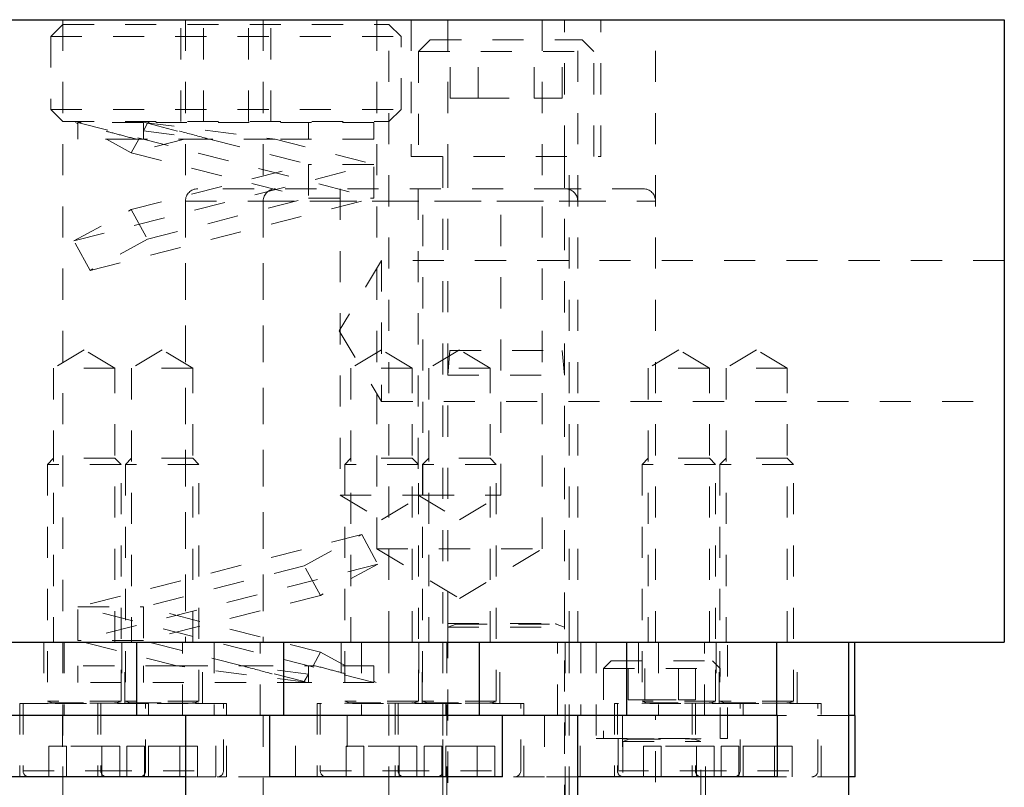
# Model space of a CAD drawing. Header units: inches. Extents: x 1880 to 2363, y -453 to -54.
# Tile 917 of 1056: x 2127.39 to 2130.55, y -431.81 to -429.34. Entities that reach past the tile are written whole.
import ezdxf

# ---------------------------------------------------------------- set-up
doc = ezdxf.new("R2010")
doc.units = ezdxf.units.IN
doc.header["$LTSCALE"] = 0.5
doc.header["$MEASUREMENT"] = 0
doc.linetypes.add('HIDDEN', pattern=[0.225, 0.15, -0.075])
for name, color, linetype in [('DST-M-S', 53, 'Continuous'), ('PBU-M-S', 8, 'Continuous'), ('SVF-M-S', 8, 'Continuous')]:
    doc.layers.add(name, color=color, linetype=linetype)

msp = doc.modelspace()

# ---------------------------------------------------------------- linework, layer by layer
at = {"layer": 'DST-M-S', "linetype": 'Continuous', "lineweight": 25}
for p, q in [((2118.05381, -429.34091), (2130.55381, -429.34091)), ((2130.55381, -429.34091), (2130.55381, -431.34091)), ((2118.05381, -431.34091), (2130.55381, -431.34091))]:
    msp.add_line(p, q, dxfattribs=at)
at = {"layer": 'DST-M-S', "linetype": 'HIDDEN', "lineweight": 18}
for p, q in [((2127.53036, -429.34091), (2127.53036, -431.34091)), ((2127.92389, -429.34091), (2127.92389, -431.34091)), ((2128.17389, -429.34091), (2128.17389, -431.34091)), ((2128.53816, -429.34091), (2128.53816, -431.04091)), ((2128.57726, -431.34091), (2128.57726, -429.34091)), ((2128.64931, -429.34091), (2128.64931, -429.78091)), ((2128.76631, -429.34091), (2128.76631, -429.78091)), ((2129.06946, -431.04091), (2129.06946, -429.34091)), ((2129.14131, -429.78091), (2129.14131, -429.34091)), ((2129.18373, -431.34091), (2129.18373, -429.34091)), ((2129.25831, -429.78091), (2129.25831, -429.34091)), ((2129.43373, -431.34091), (2129.43373, -429.34091)), ((2128.64931, -429.78091), (2129.25831, -429.78091)), ((2128.75081, -429.78091), (2128.75081, -431.34091)), ((2129.15681, -431.34091), (2129.15681, -429.78091)), ((2128.55381, -430.11436), (2128.41768, -430.34091)), ((2128.55381, -430.11436), (2128.55381, -430.56746)), ((2130.55381, -430.11436), (2128.55381, -430.11436)), ((2128.41768, -430.34091), (2128.55381, -430.56746)), ((2127.59913, -430.40177), (2127.50071, -430.46091)), ((2127.69756, -430.46091), (2127.59913, -430.40177)), ((2127.84913, -430.40177), (2127.75071, -430.46091)), ((2127.94756, -430.46091), (2127.84913, -430.40177)), ((2128.55381, -430.40177), (2128.45538, -430.46091)), ((2128.65223, -430.46091), (2128.55381, -430.40177)), ((2128.80381, -430.40177), (2128.70538, -430.46091)), ((2128.90223, -430.46091), (2128.80381, -430.40177)), ((2129.50848, -430.40177), (2129.41006, -430.46091)), ((2129.60691, -430.46091), (2129.50848, -430.40177)), ((2129.75848, -430.40177), (2129.66006, -430.46091)), ((2129.85691, -430.46091), (2129.75848, -430.40177)), ((2127.69756, -430.46091), (2127.50071, -430.46091)), ((2127.50071, -430.46091), (2127.50071, -431.34091)), ((2127.69756, -431.34091), (2127.69756, -430.46091)), ((2127.94756, -430.46091), (2127.75071, -430.46091)), ((2127.75071, -430.46091), (2127.75071, -431.34091)), ((2127.94756, -431.34091), (2127.94756, -430.46091)), ((2128.65223, -430.46091), (2128.45538, -430.46091)), ((2128.45538, -430.46091), (2128.45538, -431.34091)), ((2128.65223, -431.34091), (2128.65223, -430.46091)), ((2128.90223, -430.46091), (2128.70538, -430.46091)), ((2128.70538, -430.46091), (2128.70538, -431.34091)), ((2128.90223, -431.34091), (2128.90223, -430.46091)), ((2129.60691, -430.46091), (2129.41006, -430.46091)), ((2129.41006, -430.46091), (2129.41006, -431.34091)), ((2129.60691, -431.34091), (2129.60691, -430.46091)), ((2129.85691, -430.46091), (2129.66006, -430.46091)), ((2129.66006, -430.46091), (2129.66006, -431.34091)), ((2129.85691, -431.34091), (2129.85691, -430.46091)), ((2128.55381, -430.56746), (2130.55381, -430.56746)), ((2128.53816, -431.04091), (2129.06946, -431.04091)), ((2128.53816, -431.04091), (2128.80381, -431.20053)), ((2128.80381, -431.20053), (2129.06946, -431.04091)), ((2128.76631, -431.2813), (2128.76631, -431.29267)), ((2129.14131, -431.29267), (2129.14131, -431.2813))]:
    msp.add_line(p, q, dxfattribs=at)
at = {"layer": 'PBU-M-S', "linetype": 'HIDDEN', "lineweight": 18}
for p, q in [((2127.53036, -431.34091), (2127.53036, -431.84091)), ((2128.57726, -431.84091), (2128.57726, -431.34091)), ((2128.75081, -431.34091), (2128.75081, -431.84091)), ((2128.76381, -431.34091), (2128.76381, -431.84091)), ((2129.14381, -431.84091), (2129.14381, -431.34091)), ((2129.15681, -431.84091), (2129.15681, -431.34091)), ((2129.24281, -431.34091), (2129.24281, -431.65091)), ((2129.66481, -431.65091), (2129.66481, -431.34091)), ((2129.24281, -431.65091), (2129.66481, -431.65091)), ((2129.31331, -431.65091), (2129.31331, -431.84091)), ((2129.59431, -431.84091), (2129.59431, -431.65091))]:
    msp.add_line(p, q, dxfattribs=at)
at = {"layer": 'PBU-M-S', "linetype": 'Continuous', "lineweight": 25}
msp.add_line((2130.05381, -431.34091), (2130.05381, -431.84091), dxfattribs=at)
at = {"layer": 'SVF-M-S', "linetype": 'HIDDEN', "lineweight": 18}
for p, q in [((2127.53036, -429.35591), (2127.49131, -429.39496)), ((2127.53036, -429.35591), (2128.57726, -429.35591)), ((2127.90947, -429.66841), (2127.90947, -429.35591)), ((2127.98164, -429.66841), (2127.98164, -429.35591)), ((2128.12598, -429.66841), (2128.12598, -429.35591)), ((2128.19815, -429.66841), (2128.19815, -429.35591)), ((2128.61631, -429.39496), (2128.57726, -429.35591)), ((2127.49131, -429.39496), (2128.61631, -429.39496)), ((2127.49131, -429.39496), (2127.49131, -429.62936)), ((2128.61631, -429.62936), (2128.61631, -429.39496)), ((2128.71006, -429.40591), (2128.67256, -429.44341)), ((2128.71006, -429.40591), (2129.19756, -429.40591)), ((2128.77367, -429.59341), (2128.77367, -429.40591)), ((2128.86374, -429.59341), (2128.86374, -429.40591)), ((2129.04387, -429.59341), (2129.04387, -429.40591)), ((2129.13394, -429.59341), (2129.13394, -429.40591)), ((2129.23506, -429.44341), (2129.19756, -429.40591)), ((2128.67256, -429.44341), (2129.23506, -429.44341)), ((2128.67256, -429.44341), (2128.67256, -429.78091)), ((2129.23506, -429.78091), (2129.23506, -429.44341)), ((2128.77367, -429.59341), (2128.86374, -429.59341)), ((2128.86374, -429.59341), (2129.04387, -429.59341)), ((2129.04387, -429.59341), (2129.13394, -429.59341)), ((2127.49131, -429.62936), (2128.61631, -429.62936)), ((2127.49131, -429.62936), (2127.53036, -429.66841)), ((2128.57726, -429.66841), (2128.61631, -429.62936)), ((2127.53036, -429.66841), (2128.57726, -429.66841)), ((2127.57881, -429.67507), (2127.5712, -429.67091)), ((2127.57738, -429.67091), (2128.52881, -429.91391)), ((2127.78881, -429.67091), (2127.57738, -429.67091)), ((2127.57881, -429.67507), (2127.57881, -429.67091)), ((2127.57881, -429.67507), (2127.57881, -429.72491)), ((2127.78881, -429.67091), (2128.21166, -429.72491)), ((2128.52881, -429.67091), (2127.78881, -429.67091)), ((2127.78881, -429.67091), (2127.78881, -429.69772)), ((2127.80184, -429.67387), (2127.78881, -429.69772)), ((2127.79642, -429.67091), (2127.80184, -429.67387)), ((2127.80184, -429.67387), (2128.00166, -429.72491)), ((2128.31881, -429.72491), (2128.31881, -429.67091)), ((2128.52881, -429.72491), (2128.52881, -429.67091)), ((2127.78881, -429.69772), (2128.00166, -429.72491)), ((2127.78881, -429.69772), (2127.78881, -429.72491)), ((2127.76681, -429.72491), (2127.57881, -429.72491)), ((2127.75005, -429.76864), (2127.67002, -429.72491)), ((2127.75005, -429.76864), (2127.77395, -429.72491)), ((2127.9213, -429.72491), (2127.75005, -429.76864)), ((2127.76681, -429.72491), (2127.77395, -429.72491)), ((2128.00166, -429.72491), (2127.77395, -429.72491)), ((2128.00166, -429.72491), (2128.31881, -429.80591)), ((2128.21166, -429.72491), (2128.52881, -429.80591)), ((2128.52881, -429.72491), (2128.21166, -429.72491)), ((2127.75005, -429.76864), (2128.31881, -429.91391)), ((2128.76631, -429.78091), (2128.76631, -431.2813)), ((2129.14131, -431.2813), (2129.14131, -429.78091)), ((2127.56577, -430.05187), (2128.52881, -429.80591)), ((2127.75005, -429.95117), (2128.31881, -429.80591)), ((2128.52881, -429.80591), (2128.31881, -429.80591)), ((2128.31881, -429.80591), (2128.31881, -429.91391)), ((2128.52881, -429.91391), (2128.52881, -429.80591)), ((2129.14436, -429.88421), (2127.96326, -429.88421)), ((2128.42093, -429.88421), (2128.42093, -430.86847)), ((2128.67093, -429.88421), (2128.67093, -430.86847)), ((2128.68668, -430.86847), (2128.68668, -429.88421)), ((2128.93668, -430.86847), (2128.93668, -429.88421)), ((2129.39436, -429.88421), (2129.14436, -429.88421)), ((2127.61756, -430.14664), (2128.52881, -429.91391)), ((2127.80184, -430.04594), (2128.31881, -429.91391)), ((2127.92389, -429.92358), (2129.18373, -429.92358)), ((2127.92389, -429.92358), (2127.92389, -431.34091)), ((2128.17389, -429.92358), (2129.43373, -429.92358)), ((2128.17389, -429.92358), (2128.17389, -431.34091)), ((2128.31881, -429.91391), (2128.52881, -429.91391)), ((2129.18373, -431.34091), (2129.18373, -429.92358)), ((2129.43373, -431.34091), (2129.43373, -429.92358)), ((2127.56577, -430.05187), (2127.75005, -429.95117)), ((2127.75005, -429.95117), (2127.80184, -430.04594)), ((2127.61756, -430.14664), (2127.56577, -430.05187)), ((2127.80184, -430.04594), (2127.61756, -430.14664)), ((2128.77331, -430.40341), (2128.76631, -430.48341)), ((2128.77331, -430.40341), (2129.13431, -430.40341)), ((2129.14131, -430.48341), (2129.13431, -430.40341)), ((2128.76631, -430.48341), (2129.14131, -430.48341)), ((2127.50071, -430.75036), (2127.48102, -430.77004)), ((2127.50071, -430.75036), (2127.48102, -430.77004)), ((2127.69756, -430.75036), (2127.50071, -430.75036)), ((2127.69756, -430.75036), (2127.50071, -430.75036)), ((2127.71724, -430.77004), (2127.69756, -430.75036)), ((2127.71724, -430.77004), (2127.69756, -430.75036)), ((2127.75071, -430.75036), (2127.73102, -430.77004)), ((2127.75071, -430.75036), (2127.73102, -430.77004)), ((2127.94756, -430.75036), (2127.75071, -430.75036)), ((2127.94756, -430.75036), (2127.75071, -430.75036)), ((2127.96724, -430.77004), (2127.94756, -430.75036)), ((2127.96724, -430.77004), (2127.94756, -430.75036)), ((2128.45538, -430.75036), (2128.4357, -430.77004)), ((2128.45538, -430.75036), (2128.4357, -430.77004)), ((2128.65223, -430.75036), (2128.45538, -430.75036)), ((2128.65223, -430.75036), (2128.45538, -430.75036)), ((2128.67192, -430.77004), (2128.65223, -430.75036)), ((2128.67192, -430.77004), (2128.65223, -430.75036)), ((2128.70538, -430.75036), (2128.6857, -430.77004)), ((2128.70538, -430.75036), (2128.6857, -430.77004)), ((2128.90223, -430.75036), (2128.70538, -430.75036)), ((2128.90223, -430.75036), (2128.70538, -430.75036)), ((2128.92192, -430.77004), (2128.90223, -430.75036)), ((2128.92192, -430.77004), (2128.90223, -430.75036)), ((2129.41006, -430.75036), (2129.39037, -430.77004)), ((2129.41006, -430.75036), (2129.39037, -430.77004)), ((2129.60691, -430.75036), (2129.41006, -430.75036)), ((2129.60691, -430.75036), (2129.41006, -430.75036)), ((2129.62659, -430.77004), (2129.60691, -430.75036)), ((2129.62659, -430.77004), (2129.60691, -430.75036)), ((2129.66006, -430.75036), (2129.64037, -430.77004)), ((2129.66006, -430.75036), (2129.64037, -430.77004)), ((2129.85691, -430.75036), (2129.66006, -430.75036)), ((2129.85691, -430.75036), (2129.66006, -430.75036)), ((2129.87659, -430.77004), (2129.85691, -430.75036)), ((2129.87659, -430.77004), (2129.85691, -430.75036)), ((2127.71724, -430.77004), (2127.48102, -430.77004)), ((2127.71724, -430.77004), (2127.48102, -430.77004)), ((2127.48102, -430.77004), (2127.48102, -431.5302)), ((2127.48102, -430.77004), (2127.48102, -431.5302)), ((2127.71724, -431.5302), (2127.71724, -430.77004)), ((2127.71724, -431.5302), (2127.71724, -430.77004)), ((2127.96724, -430.77004), (2127.73102, -430.77004)), ((2127.96724, -430.77004), (2127.73102, -430.77004)), ((2127.73102, -430.77004), (2127.73102, -431.5302)), ((2127.73102, -430.77004), (2127.73102, -431.5302)), ((2127.96724, -431.5302), (2127.96724, -430.77004)), ((2127.96724, -431.5302), (2127.96724, -430.77004)), ((2128.67192, -430.77004), (2128.4357, -430.77004)), ((2128.67192, -430.77004), (2128.4357, -430.77004)), ((2128.4357, -430.77004), (2128.4357, -431.5302)), ((2128.4357, -430.77004), (2128.4357, -431.5302)), ((2128.67192, -431.5302), (2128.67192, -430.77004)), ((2128.67192, -431.5302), (2128.67192, -430.77004)), ((2128.92192, -430.77004), (2128.6857, -430.77004)), ((2128.92192, -430.77004), (2128.6857, -430.77004)), ((2128.6857, -430.77004), (2128.6857, -431.5302)), ((2128.6857, -430.77004), (2128.6857, -431.5302)), ((2128.92192, -431.5302), (2128.92192, -430.77004)), ((2128.92192, -431.5302), (2128.92192, -430.77004)), ((2129.62659, -430.77004), (2129.39037, -430.77004)), ((2129.62659, -430.77004), (2129.39037, -430.77004)), ((2129.39037, -430.77004), (2129.39037, -431.5302)), ((2129.39037, -430.77004), (2129.39037, -431.5302)), ((2129.62659, -431.5302), (2129.62659, -430.77004)), ((2129.62659, -431.5302), (2129.62659, -430.77004)), ((2129.87659, -430.77004), (2129.64037, -430.77004)), ((2129.87659, -430.77004), (2129.64037, -430.77004)), ((2129.64037, -430.77004), (2129.64037, -431.5302)), ((2129.64037, -430.77004), (2129.64037, -431.5302)), ((2129.87659, -431.5302), (2129.87659, -430.77004)), ((2129.87659, -431.5302), (2129.87659, -430.77004)), ((2128.42093, -430.86847), (2128.68668, -430.86847)), ((2128.42093, -430.86847), (2128.55381, -430.9483)), ((2128.55381, -430.9483), (2128.68668, -430.86847)), ((2128.67093, -430.86847), (2128.80381, -430.9483)), ((2128.68668, -430.86847), (2128.93668, -430.86847)), ((2128.80381, -430.9483), (2128.93668, -430.86847)), ((2128.49005, -430.99517), (2127.57881, -431.22791)), ((2128.30577, -431.09587), (2128.49005, -430.99517)), ((2128.49005, -430.99517), (2128.54184, -431.08994)), ((2128.54184, -431.08994), (2127.57881, -431.33591)), ((2128.30577, -431.09587), (2127.78881, -431.22791)), ((2128.35756, -431.19064), (2128.30577, -431.09587)), ((2128.54184, -431.08994), (2128.35756, -431.19064)), ((2128.35756, -431.19064), (2127.78881, -431.33591)), ((2128.53024, -431.47091), (2127.57881, -431.22791)), ((2127.57881, -431.22791), (2127.78881, -431.22791)), ((2127.57881, -431.33591), (2127.57881, -431.22791)), ((2128.35756, -431.37317), (2127.78881, -431.22791)), ((2127.78881, -431.22791), (2127.78881, -431.33591)), ((2128.76631, -431.2813), (2129.14131, -431.2813)), ((2128.76631, -431.2813), (2128.76631, -431.29267)), ((2128.79336, -431.28283), (2128.76631, -431.29267)), ((2128.79336, -431.28283), (2129.11246, -431.28283)), ((2129.14131, -431.29267), (2129.11425, -431.28283)), ((2129.14131, -431.29267), (2129.14131, -431.2813)), ((2128.76631, -431.29267), (2129.14131, -431.29267)), ((2128.76631, -431.29267), (2128.76631, -432.49966)), ((2129.14131, -432.49966), (2129.14131, -431.29267)), ((2127.46921, -431.34091), (2127.46921, -431.53776)), ((2127.53417, -431.34091), (2127.53417, -431.57713)), ((2127.89595, -431.41691), (2127.57881, -431.33591)), ((2127.78881, -431.33591), (2127.57881, -431.33591)), ((2127.71921, -431.34091), (2127.71921, -431.53776)), ((2127.72906, -431.53776), (2127.72906, -431.34091)), ((2128.10595, -431.41691), (2127.78881, -431.33591)), ((2127.91409, -431.57713), (2127.91409, -431.34091)), ((2127.97906, -431.53776), (2127.97906, -431.34091)), ((2128.01641, -431.34091), (2128.01641, -431.57713)), ((2128.16409, -431.57713), (2128.16409, -431.34091)), ((2128.42389, -431.34091), (2128.42389, -431.53776)), ((2128.48885, -431.34091), (2128.48885, -431.57713)), ((2128.67389, -431.34091), (2128.67389, -431.53776)), ((2128.68373, -431.53776), (2128.68373, -431.34091)), ((2128.93373, -431.53776), (2128.93373, -431.34091)), ((2129.11877, -431.57713), (2129.11877, -431.34091)), ((2129.19352, -431.34091), (2129.19352, -431.57713)), ((2129.37856, -431.34091), (2129.37856, -431.53776)), ((2129.44352, -431.34091), (2129.44352, -431.57713)), ((2129.59121, -431.57713), (2129.59121, -431.34091)), ((2129.62856, -431.34091), (2129.62856, -431.53776)), ((2129.6384, -431.53776), (2129.6384, -431.34091)), ((2129.8884, -431.53776), (2129.8884, -431.34091)), ((2128.35756, -431.37317), (2128.33366, -431.41691)), ((2128.4376, -431.41691), (2128.35756, -431.37317)), ((2129.29131, -431.40091), (2129.26631, -431.42591)), ((2129.29131, -431.40091), (2129.61631, -431.40091)), ((2129.34555, -431.52591), (2129.34555, -431.40091)), ((2129.39968, -431.52591), (2129.39968, -431.40091)), ((2129.50793, -431.52591), (2129.50793, -431.40091)), ((2129.56206, -431.52591), (2129.56206, -431.40091)), ((2129.64131, -431.42591), (2129.61631, -431.40091)), ((2127.89595, -431.41691), (2127.57881, -431.41691)), ((2127.57881, -431.41691), (2127.57881, -431.47091)), ((2127.78881, -431.41691), (2127.78881, -431.47091)), ((2128.31881, -431.47091), (2127.89595, -431.41691)), ((2128.10595, -431.41691), (2128.33366, -431.41691)), ((2128.31881, -431.44409), (2128.10595, -431.41691)), ((2128.30577, -431.46794), (2128.10595, -431.41691)), ((2128.31881, -431.44409), (2128.30577, -431.46794)), ((2128.31881, -431.44409), (2128.31881, -431.41691)), ((2128.31881, -431.44409), (2128.31881, -431.47091)), ((2128.3408, -431.41691), (2128.33366, -431.41691)), ((2128.52881, -431.41691), (2128.3408, -431.41691)), ((2128.52881, -431.46675), (2128.52881, -431.41691)), ((2129.26631, -431.42591), (2129.64131, -431.42591)), ((2129.26631, -431.42591), (2129.26631, -431.65091)), ((2129.64131, -431.65091), (2129.64131, -431.42591)), ((2128.31881, -431.47091), (2127.57881, -431.47091)), ((2128.30577, -431.46794), (2128.3112, -431.47091)), ((2128.53024, -431.47091), (2128.31881, -431.47091)), ((2128.53642, -431.47091), (2128.52881, -431.46675)), ((2128.52881, -431.47091), (2128.52881, -431.46675)), ((2127.483, -431.53776), (2127.39244, -431.53776)), ((2127.39244, -431.53776), (2127.39244, -431.77398)), ((2127.40228, -431.53776), (2127.40228, -431.75429)), ((2127.40228, -431.53776), (2127.40228, -431.75429)), ((2127.71724, -431.5302), (2127.48102, -431.5302)), ((2127.71724, -431.5302), (2127.48102, -431.5302)), ((2127.48102, -431.5302), (2127.49651, -431.53584)), ((2127.48102, -431.5302), (2127.49651, -431.53584)), ((2127.71724, -431.53736), (2127.48102, -431.53736)), ((2127.71724, -431.53736), (2127.48102, -431.53736)), ((2127.48102, -431.53736), (2127.48102, -431.53776)), ((2127.48102, -431.53736), (2127.48102, -431.53776)), ((2127.80583, -431.53776), (2127.483, -431.53776)), ((2127.49651, -431.53584), (2127.70001, -431.53584)), ((2127.49651, -431.53584), (2127.70001, -431.53584)), ((2127.64244, -431.53776), (2127.64244, -431.77398)), ((2127.65228, -431.53776), (2127.65228, -431.75429)), ((2127.65228, -431.53776), (2127.65228, -431.75429)), ((2127.70176, -431.53584), (2127.71724, -431.5302)), ((2127.70176, -431.53584), (2127.71724, -431.5302)), ((2127.71724, -431.53776), (2127.71724, -431.53736)), ((2127.71724, -431.53776), (2127.71724, -431.53736)), ((2127.96724, -431.5302), (2127.73102, -431.5302)), ((2127.96724, -431.5302), (2127.73102, -431.5302)), ((2127.73102, -431.5302), (2127.74651, -431.53584)), ((2127.73102, -431.5302), (2127.74651, -431.53584)), ((2127.96724, -431.53736), (2127.73102, -431.53736)), ((2127.96724, -431.53736), (2127.73102, -431.53736)), ((2127.73102, -431.53736), (2127.73102, -431.53776)), ((2127.73102, -431.53736), (2127.73102, -431.53776)), ((2127.74651, -431.53584), (2127.95001, -431.53584)), ((2127.74651, -431.53584), (2127.95001, -431.53584)), ((2127.79598, -431.75429), (2127.79598, -431.53776)), ((2127.79598, -431.75429), (2127.79598, -431.53776)), ((2127.93321, -431.53776), (2127.80583, -431.53776)), ((2127.80583, -431.77398), (2127.80583, -431.53776)), ((2128.05583, -431.53776), (2127.93321, -431.53776)), ((2127.95176, -431.53584), (2127.96724, -431.5302)), ((2127.95176, -431.53584), (2127.96724, -431.5302)), ((2127.96724, -431.53776), (2127.96724, -431.53736)), ((2127.96724, -431.53776), (2127.96724, -431.53736)), ((2128.04598, -431.75429), (2128.04598, -431.53776)), ((2128.04598, -431.75429), (2128.04598, -431.53776)), ((2128.05583, -431.77398), (2128.05583, -431.53776)), ((2128.7605, -431.53776), (2128.34711, -431.53776)), ((2128.34711, -431.53776), (2128.34711, -431.77398)), ((2128.35696, -431.53776), (2128.35696, -431.75429)), ((2128.35696, -431.53776), (2128.35696, -431.75429)), ((2128.67192, -431.5302), (2128.4357, -431.5302)), ((2128.67192, -431.5302), (2128.4357, -431.5302)), ((2128.4357, -431.5302), (2128.45119, -431.53584)), ((2128.4357, -431.5302), (2128.45119, -431.53584)), ((2128.67192, -431.53736), (2128.4357, -431.53736)), ((2128.67192, -431.53736), (2128.4357, -431.53736)), ((2128.4357, -431.53736), (2128.4357, -431.53776)), ((2128.4357, -431.53736), (2128.4357, -431.53776)), ((2128.45119, -431.53584), (2128.65468, -431.53584)), ((2128.45119, -431.53584), (2128.65468, -431.53584)), ((2128.59711, -431.53776), (2128.59711, -431.77398)), ((2128.60696, -431.53776), (2128.60696, -431.75429)), ((2128.60696, -431.53776), (2128.60696, -431.75429)), ((2128.65643, -431.53584), (2128.67192, -431.5302)), ((2128.65643, -431.53584), (2128.67192, -431.5302)), ((2128.67192, -431.53776), (2128.67192, -431.53736)), ((2128.67192, -431.53776), (2128.67192, -431.53736)), ((2128.92192, -431.5302), (2128.6857, -431.5302)), ((2128.92192, -431.5302), (2128.6857, -431.5302)), ((2128.6857, -431.5302), (2128.70119, -431.53584)), ((2128.6857, -431.5302), (2128.70119, -431.53584)), ((2128.92192, -431.53736), (2128.6857, -431.53736)), ((2128.92192, -431.53736), (2128.6857, -431.53736)), ((2128.6857, -431.53736), (2128.6857, -431.53776)), ((2128.6857, -431.53736), (2128.6857, -431.53776)), ((2128.70119, -431.53584), (2128.90468, -431.53584)), ((2128.70119, -431.53584), (2128.90468, -431.53584)), ((2128.75066, -431.75429), (2128.75066, -431.53776)), ((2128.75066, -431.75429), (2128.75066, -431.53776)), ((2129.0105, -431.53776), (2128.7605, -431.53776)), ((2128.7605, -431.77398), (2128.7605, -431.53776)), ((2128.90643, -431.53584), (2128.92192, -431.5302)), ((2128.90643, -431.53584), (2128.92192, -431.5302)), ((2128.92192, -431.53776), (2128.92192, -431.53736)), ((2128.92192, -431.53776), (2128.92192, -431.53736)), ((2129.00066, -431.75429), (2129.00066, -431.53776)), ((2129.00066, -431.75429), (2129.00066, -431.53776)), ((2129.0105, -431.77398), (2129.0105, -431.53776)), ((2129.71517, -431.53776), (2129.30179, -431.53776)), ((2129.30179, -431.53776), (2129.30179, -431.77398)), ((2129.31163, -431.53776), (2129.31163, -431.75429)), ((2129.31163, -431.53776), (2129.31163, -431.75429)), ((2129.34555, -431.52591), (2129.39968, -431.52591)), ((2129.62659, -431.5302), (2129.39037, -431.5302)), ((2129.62659, -431.5302), (2129.39037, -431.5302)), ((2129.39037, -431.5302), (2129.40586, -431.53584)), ((2129.39037, -431.5302), (2129.40586, -431.53584)), ((2129.62659, -431.53736), (2129.39037, -431.53736)), ((2129.62659, -431.53736), (2129.39037, -431.53736)), ((2129.39037, -431.53736), (2129.39037, -431.53776)), ((2129.39037, -431.53736), (2129.39037, -431.53776)), ((2129.39968, -431.52591), (2129.50793, -431.52591)), ((2129.40586, -431.53584), (2129.60936, -431.53584)), ((2129.40586, -431.53584), (2129.60936, -431.53584)), ((2129.50793, -431.52591), (2129.56206, -431.52591)), ((2129.55179, -431.53776), (2129.55179, -431.77398)), ((2129.56163, -431.53776), (2129.56163, -431.75429)), ((2129.56163, -431.53776), (2129.56163, -431.75429)), ((2129.6111, -431.53584), (2129.62659, -431.5302)), ((2129.6111, -431.53584), (2129.62659, -431.5302)), ((2129.62659, -431.53776), (2129.62659, -431.53736)), ((2129.62659, -431.53776), (2129.62659, -431.53736)), ((2129.87659, -431.5302), (2129.64037, -431.5302)), ((2129.87659, -431.5302), (2129.64037, -431.5302)), ((2129.64037, -431.5302), (2129.65586, -431.53584)), ((2129.64037, -431.5302), (2129.65586, -431.53584)), ((2129.87659, -431.53736), (2129.64037, -431.53736)), ((2129.87659, -431.53736), (2129.64037, -431.53736)), ((2129.64037, -431.53736), (2129.64037, -431.53776)), ((2129.64037, -431.53736), (2129.64037, -431.53776)), ((2129.65586, -431.53584), (2129.85936, -431.53584)), ((2129.65586, -431.53584), (2129.85936, -431.53584)), ((2129.70533, -431.75429), (2129.70533, -431.53776)), ((2129.70533, -431.75429), (2129.70533, -431.53776)), ((2129.96517, -431.53776), (2129.71517, -431.53776)), ((2129.71517, -431.77398), (2129.71517, -431.53776)), ((2129.8611, -431.53584), (2129.87659, -431.5302)), ((2129.8611, -431.53584), (2129.87659, -431.5302)), ((2129.87659, -431.53776), (2129.87659, -431.53736)), ((2129.87659, -431.53776), (2129.87659, -431.53736)), ((2129.95533, -431.75429), (2129.95533, -431.53776)), ((2129.95533, -431.75429), (2129.95533, -431.53776)), ((2129.96517, -431.77398), (2129.96517, -431.53776)), ((2127.52907, -431.57713), (2127.52907, -431.77398)), ((2128.022, -431.77398), (2128.022, -431.57713)), ((2128.17389, -431.57713), (2128.17389, -436.65242)), ((2128.2771, -431.77398), (2128.2771, -431.57713)), ((2128.44352, -431.57713), (2128.44352, -431.77398)), ((2129.07706, -431.57713), (2129.07706, -431.77398)), ((2129.19155, -431.77398), (2129.19155, -431.57713)), ((2129.32708, -431.57713), (2129.32708, -431.77398)), ((2129.43373, -432.59091), (2129.43373, -431.57713)), ((2130.05381, -431.57713), (2129.82344, -431.57713)), ((2129.32881, -431.65091), (2129.32881, -431.6513)), ((2129.32881, -431.6513), (2129.57881, -431.6513)), ((2129.34911, -431.65283), (2129.32881, -431.66022)), ((2129.32881, -431.66022), (2129.57881, -431.66022)), ((2129.32881, -431.66022), (2129.32881, -432.25141)), ((2129.34911, -431.65283), (2129.55672, -431.65283)), ((2129.57881, -431.66022), (2129.5585, -431.65283)), ((2129.57881, -431.6513), (2129.57881, -431.65091)), ((2129.57881, -432.25141), (2129.57881, -431.66022)), ((2127.54231, -431.67555), (2127.48548, -431.67555)), ((2127.48548, -431.67555), (2127.48548, -431.77398)), ((2127.54231, -431.67555), (2127.48548, -431.67555)), ((2127.48548, -431.67555), (2127.48548, -431.77398)), ((2127.54231, -431.67555), (2127.54231, -431.77398)), ((2127.65596, -431.67555), (2127.54231, -431.67555)), ((2127.54231, -431.67555), (2127.54231, -431.77398)), ((2127.65596, -431.67555), (2127.54231, -431.67555)), ((2127.65596, -431.67555), (2127.65596, -431.77398)), ((2127.71279, -431.67555), (2127.65596, -431.67555)), ((2127.65596, -431.67555), (2127.65596, -431.77398)), ((2127.71279, -431.67555), (2127.65596, -431.67555)), ((2127.71279, -431.67555), (2127.71279, -431.77398)), ((2127.71279, -431.67555), (2127.71279, -431.77398)), ((2127.79231, -431.67555), (2127.73548, -431.67555)), ((2127.73548, -431.67555), (2127.73548, -431.77398)), ((2127.79231, -431.67555), (2127.73548, -431.67555)), ((2127.73548, -431.67555), (2127.73548, -431.77398)), ((2127.79231, -431.67555), (2127.79231, -431.77398)), ((2127.90596, -431.67555), (2127.79231, -431.67555)), ((2127.90596, -431.67555), (2127.79231, -431.67555)), ((2127.79231, -431.67555), (2127.79231, -431.77398)), ((2127.96279, -431.67555), (2127.90596, -431.67555)), ((2127.90596, -431.67555), (2127.90596, -431.77398)), ((2127.90596, -431.67555), (2127.90596, -431.77398)), ((2127.96279, -431.67555), (2127.90596, -431.67555)), ((2127.96279, -431.67555), (2127.96279, -431.77398)), ((2127.96279, -431.67555), (2127.96279, -431.77398)), ((2128.49698, -431.67555), (2128.44016, -431.67555)), ((2128.44016, -431.67555), (2128.44016, -431.77398)), ((2128.49698, -431.67555), (2128.44016, -431.67555)), ((2128.44016, -431.67555), (2128.44016, -431.77398)), ((2128.49698, -431.67555), (2128.49698, -431.77398)), ((2128.61063, -431.67555), (2128.49698, -431.67555)), ((2128.49698, -431.67555), (2128.49698, -431.77398)), ((2128.61063, -431.67555), (2128.49698, -431.67555)), ((2128.61063, -431.67555), (2128.61063, -431.77398)), ((2128.66746, -431.67555), (2128.61063, -431.67555)), ((2128.61063, -431.67555), (2128.61063, -431.77398)), ((2128.66746, -431.67555), (2128.61063, -431.67555)), ((2128.66746, -431.67555), (2128.66746, -431.77398)), ((2128.66746, -431.67555), (2128.66746, -431.77398)), ((2128.74698, -431.67555), (2128.69016, -431.67555)), ((2128.69016, -431.67555), (2128.69016, -431.77398)), ((2128.74698, -431.67555), (2128.69016, -431.67555)), ((2128.69016, -431.67555), (2128.69016, -431.77398)), ((2128.74698, -431.67555), (2128.74698, -431.77398)), ((2128.86063, -431.67555), (2128.74698, -431.67555)), ((2128.74698, -431.67555), (2128.74698, -431.77398)), ((2128.86063, -431.67555), (2128.74698, -431.67555)), ((2128.86063, -431.67555), (2128.86063, -431.77398)), ((2128.91746, -431.67555), (2128.86063, -431.67555)), ((2128.86063, -431.67555), (2128.86063, -431.77398)), ((2128.91746, -431.67555), (2128.86063, -431.67555)), ((2128.91746, -431.67555), (2128.91746, -431.77398)), ((2128.91746, -431.67555), (2128.91746, -431.77398)), ((2129.45166, -431.67555), (2129.39483, -431.67555)), ((2129.39483, -431.67555), (2129.39483, -431.77398)), ((2129.45166, -431.67555), (2129.39483, -431.67555)), ((2129.39483, -431.67555), (2129.39483, -431.77398)), ((2129.56531, -431.67555), (2129.45166, -431.67555)), ((2129.45166, -431.67555), (2129.45166, -431.77398)), ((2129.45166, -431.67555), (2129.45166, -431.77398)), ((2129.56531, -431.67555), (2129.45166, -431.67555)), ((2129.56531, -431.67555), (2129.56531, -431.77398)), ((2129.62213, -431.67555), (2129.56531, -431.67555)), ((2129.62213, -431.67555), (2129.56531, -431.67555)), ((2129.56531, -431.67555), (2129.56531, -431.77398)), ((2129.62213, -431.67555), (2129.62213, -431.77398)), ((2129.62213, -431.67555), (2129.62213, -431.77398)), ((2129.70166, -431.67555), (2129.64483, -431.67555)), ((2129.64483, -431.67555), (2129.64483, -431.77398)), ((2129.70166, -431.67555), (2129.64483, -431.67555)), ((2129.64483, -431.67555), (2129.64483, -431.77398)), ((2129.70166, -431.67555), (2129.70166, -431.77398)), ((2129.81531, -431.67555), (2129.70166, -431.67555)), ((2129.81531, -431.67555), (2129.70166, -431.67555)), ((2129.70166, -431.67555), (2129.70166, -431.77398)), ((2129.81531, -431.67555), (2129.81531, -431.77398)), ((2129.87213, -431.67555), (2129.81531, -431.67555)), ((2129.87213, -431.67555), (2129.81531, -431.67555)), ((2129.81531, -431.67555), (2129.81531, -431.77398)), ((2129.87213, -431.67555), (2129.87213, -431.77398)), ((2129.87213, -431.67555), (2129.87213, -431.77398)), ((2127.40228, -431.75429), (2127.79415, -431.75429)), ((2127.40228, -431.75429), (2127.79415, -431.75429)), ((2127.65228, -431.75429), (2128.04415, -431.75429)), ((2127.65228, -431.75429), (2128.04415, -431.75429)), ((2128.35696, -431.75429), (2128.74882, -431.75429)), ((2128.35696, -431.75429), (2128.74882, -431.75429)), ((2128.60696, -431.75429), (2128.99882, -431.75429)), ((2128.60696, -431.75429), (2128.99882, -431.75429)), ((2129.31163, -431.75429), (2129.7035, -431.75429)), ((2129.31163, -431.75429), (2129.7035, -431.75429)), ((2129.56163, -431.75429), (2129.9535, -431.75429)), ((2129.56163, -431.75429), (2129.9535, -431.75429)), ((2128.022, -431.77398), (2127.92389, -431.77398)), ((2128.05522, -431.77398), (2128.0263, -431.77398)), ((2128.19385, -431.77398), (2128.05522, -431.77398)), ((2129.07706, -431.77398), (2128.94188, -431.77398)), ((2129.18373, -431.77398), (2129.07706, -431.77398)), ((2130.05381, -431.77398), (2129.8251, -431.77398))]:
    msp.add_line(p, q, dxfattribs=at)
at = {"layer": 'SVF-M-S', "linetype": 'Continuous', "lineweight": 25}
for p, q in [((2127.76641, -431.34091), (2127.76641, -431.57713)), ((2128.23885, -431.34091), (2128.23885, -431.57713)), ((2128.86877, -431.57713), (2128.86877, -431.34091)), ((2129.34121, -431.57713), (2129.34121, -431.34091)), ((2129.82344, -431.57713), (2129.82344, -431.34091)), ((2130.07344, -431.57713), (2130.07344, -431.34091)), ((2127.76641, -431.57713), (2127.27397, -431.57713)), ((2128.19385, -431.57713), (2127.76641, -431.57713)), ((2127.92389, -431.57713), (2127.92389, -436.65242)), ((2128.19385, -431.57713), (2128.19385, -431.77398)), ((2128.47884, -431.57713), (2128.19385, -431.57713)), ((2128.94188, -431.57713), (2128.47884, -431.57713)), ((2128.94188, -431.77398), (2128.94188, -431.57713)), ((2129.34121, -431.57713), (2128.94188, -431.57713)), ((2129.18373, -436.65242), (2129.18373, -431.57713)), ((2129.8251, -431.57713), (2129.34121, -431.57713)), ((2129.8251, -431.77398), (2129.8251, -431.57713)), ((2130.06454, -431.57713), (2130.05381, -431.57713)), ((2130.07511, -431.57713), (2130.06454, -431.57713)), ((2130.07511, -431.77398), (2130.07511, -431.57713)), ((2127.43785, -431.77398), (2127.27397, -431.77398)), ((2127.92389, -431.77398), (2127.43785, -431.77398)), ((2128.93113, -431.77398), (2128.19385, -431.77398)), ((2128.94188, -431.77398), (2128.93113, -431.77398)), ((2129.8251, -431.77398), (2129.18373, -431.77398)), ((2130.07511, -431.77398), (2130.05381, -431.77398))]:
    msp.add_line(p, q, dxfattribs=at)
at = {"layer": 'SVF-M-S', "linetype": 'HIDDEN', "lineweight": 18}
for centre, radius, start, end in [((2127.96326, -429.92358), 0.03937, 90, 180), ((2128.21326, -429.92358), 0.03937, 90, 180), ((2129.14436, -429.92358), 0.03937, 0, 90), ((2129.39436, -429.92358), 0.03937, 0, 90), ((2128.79309, -431.28209), 0.000787, 290, 90), ((2129.11452, -431.28209), 0.000787, 90, 250), ((2127.49624, -431.53658), 0.000787, 270, 70), ((2127.49624, -431.53658), 0.000787, 270, 70), ((2127.70202, -431.53658), 0.000787, 110, 270), ((2127.70202, -431.53658), 0.000787, 110, 270), ((2127.74624, -431.53658), 0.000787, 270, 70), ((2127.74624, -431.53658), 0.000787, 270, 70), ((2127.95202, -431.53658), 0.000787, 110, 270), ((2127.95202, -431.53658), 0.000787, 110, 270), ((2128.45092, -431.53658), 0.000787, 270, 70), ((2128.45092, -431.53658), 0.000787, 270, 70), ((2128.6567, -431.53658), 0.000787, 110, 270), ((2128.6567, -431.53658), 0.000787, 110, 270), ((2128.70092, -431.53658), 0.000787, 270, 70), ((2128.70092, -431.53658), 0.000787, 270, 70), ((2128.9067, -431.53658), 0.000787, 110, 270), ((2128.9067, -431.53658), 0.000787, 110, 270), ((2129.40559, -431.53658), 0.000787, 270, 70), ((2129.40559, -431.53658), 0.000787, 270, 70), ((2129.61137, -431.53658), 0.000787, 110, 270), ((2129.61137, -431.53658), 0.000787, 110, 270), ((2129.65559, -431.53658), 0.000787, 270, 70), ((2129.65559, -431.53658), 0.000787, 270, 70), ((2129.86137, -431.53658), 0.000787, 110, 270), ((2129.86137, -431.53658), 0.000787, 110, 270), ((2129.34884, -431.65209), 0.000787, 290, 90), ((2129.55877, -431.65209), 0.000787, 90, 250), ((2127.42197, -431.75429), 0.01969, 180, 270), ((2127.42197, -431.75429), 0.01969, 180, 270), ((2127.67197, -431.75429), 0.01969, 180, 270), ((2127.67197, -431.75429), 0.01969, 180, 270), ((2127.7763, -431.75429), 0.01969, 270, 0), ((2127.7763, -431.75429), 0.01969, 270, 0), ((2128.0263, -431.75429), 0.01969, 270, 0), ((2128.0263, -431.75429), 0.01969, 270, 0), ((2128.37664, -431.75429), 0.01969, 180, 270), ((2128.37664, -431.75429), 0.01969, 180, 270), ((2128.62664, -431.75429), 0.01969, 180, 270), ((2128.62664, -431.75429), 0.01969, 180, 270), ((2128.73097, -431.75429), 0.01969, 270, 0), ((2128.73097, -431.75429), 0.01969, 270, 0), ((2128.98097, -431.75429), 0.01969, 270, 0), ((2128.98097, -431.75429), 0.01969, 270, 0), ((2129.33132, -431.75429), 0.01969, 180, 270), ((2129.33132, -431.75429), 0.01969, 180, 270), ((2129.58132, -431.75429), 0.01969, 180, 270), ((2129.58132, -431.75429), 0.01969, 180, 270), ((2129.68565, -431.75429), 0.01969, 270, 0), ((2129.68565, -431.75429), 0.01969, 270, 0), ((2129.93565, -431.75429), 0.01969, 270, 0), ((2129.93565, -431.75429), 0.01969, 270, 0)]:
    msp.add_arc(centre, radius, start, end, dxfattribs=at)
for points, knots in [([(2127.76681, -429.72491), (2127.7466, -429.71961), (2127.70559, -429.70886), (2127.656, -429.69571), (2127.61701, -429.68532), (2127.58601, -429.677), (2127.58146, -429.67578), (2127.57881, -429.67507)], [0, 0, 0, 0, 0.18252081, 0.37034789, 0.55217756, 0.73962361, 1, 1, 1, 1]), ([(2128.00166, -429.72491), (2127.97235, -429.71706), (2127.91378, -429.70138), (2127.84248, -429.68174), (2127.8164, -429.67446), (2127.80365, -429.67091)], [0, 0, 0, 0, 0.3386652, 0.6766694, 1, 1, 1, 1]), ([(2128.21166, -429.72491), (2128.17693, -429.72491), (2128.10069, -429.72491), (2128.03657, -429.72491), (2128.00166, -429.72491)], [0, 0, 0, 0, 0.4555585, 1, 1, 1, 1]), ([(2127.89595, -431.41691), (2127.93068, -431.41691), (2128.00693, -431.41691), (2128.07104, -431.41691), (2128.10595, -431.41691)], [0, 0, 0, 0, 0.4555585, 1, 1, 1, 1]), ([(2128.10595, -431.41691), (2128.13526, -431.42475), (2128.19384, -431.44043), (2128.26514, -431.46007), (2128.29121, -431.46735), (2128.30396, -431.47091)], [0, 0, 0, 0, 0.33866524, 0.67666941, 1, 1, 1, 1]), ([(2128.3408, -431.41691), (2128.36101, -431.4222), (2128.40202, -431.43295), (2128.45162, -431.4461), (2128.4906, -431.4565), (2128.52161, -431.46481), (2128.52616, -431.46604), (2128.52881, -431.46675)], [0, 0, 0, 0, 0.1825208, 0.3703479, 0.5521776, 0.7396236, 1, 1, 1, 1])]:
    msp.add_open_spline(points, degree=3, knots=knots, dxfattribs=at)

doc.saveas('drawing.dxf')
